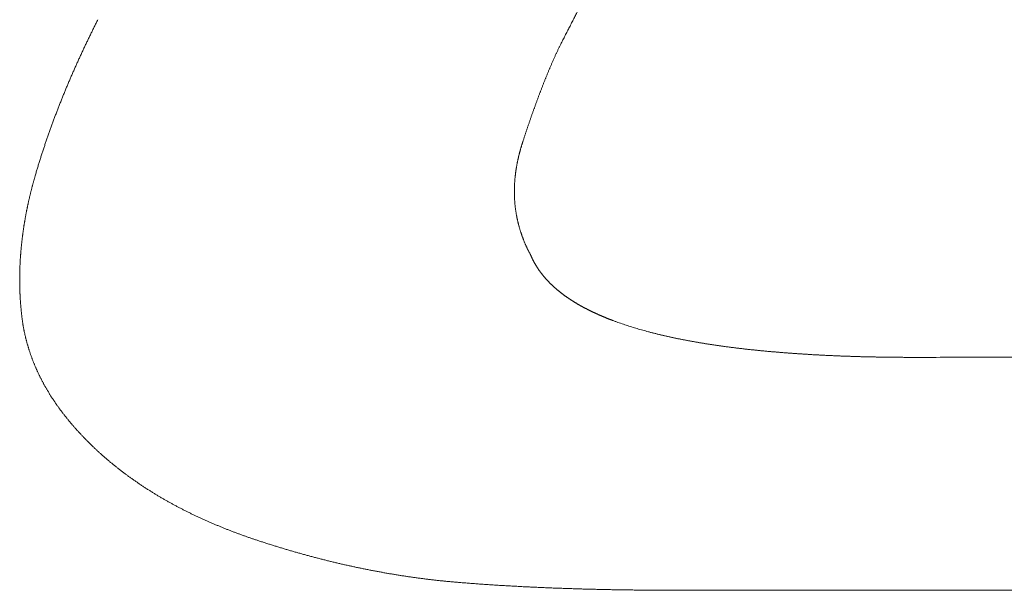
# Model space of a CAD drawing. Header units: millimetres. Extents: x 0 to 594, y 0 to 420.
# Tile 171 of 656: x 223.99 to 226.28, y 49.4 to 50.72. Entities that reach past the tile are written whole.
import ezdxf

# ---------------------------------------------------------------- set-up
doc = ezdxf.new("R2010")
doc.units = ezdxf.units.MM
doc.layers.add('1', color=7, linetype='Continuous', true_color=0xffffff)

msp = doc.modelspace()

# ---------------------------------------------------------------- linework, layer by layer
at = {"layer": '1', "color": 155, "linetype": 'Continuous', "lineweight": 13}
for points, knots in [([(225.3506, 50.8644), (225.3489, 50.8611), (225.3456, 50.8546), (225.3406, 50.8447), (225.3356, 50.8349), (225.3306, 50.8251), (225.3256, 50.8152), (225.3205, 50.8054), (225.3155, 50.7956), (225.3105, 50.7857), (225.3055, 50.7758), (225.3005, 50.766), (225.2955, 50.7561), (225.2905, 50.7462), (225.2855, 50.7363), (225.2804, 50.7264), (225.2754, 50.7165), (225.2703, 50.7067), (225.2653, 50.6968), (225.2602, 50.6869), (225.2551, 50.677), (225.2517, 50.6703), (225.25, 50.667)], [0, 0, 0, 0, 0.05, 0.1, 0.15, 0.2, 0.250001, 0.300001, 0.350001, 0.400001, 0.450002, 0.500002, 0.550002, 0.600002, 0.650002, 0.700002, 0.750001, 0.800001, 0.850001, 0.9, 0.95, 1, 1, 1, 1]), ([(224.0265, 50.361), (224.027, 50.3625), (224.0278, 50.3655), (224.0291, 50.3699), (224.0305, 50.3743), (224.0318, 50.3787), (224.0331, 50.3831), (224.0345, 50.3875), (224.0358, 50.3919), (224.0372, 50.3963), (224.0386, 50.4007), (224.04, 50.4051), (224.0414, 50.4095), (224.0428, 50.4139), (224.0442, 50.4183), (224.0457, 50.4227), (224.0471, 50.427), (224.0486, 50.4314), (224.05, 50.4358), (224.0515, 50.4401), (224.053, 50.4445), (224.0545, 50.4489), (224.056, 50.4532), (224.0575, 50.4576), (224.0591, 50.4619), (224.0606, 50.4662), (224.0622, 50.4706), (224.0637, 50.4749), (224.0653, 50.4792), (224.0669, 50.4836), (224.0685, 50.4879), (224.0701, 50.4922), (224.0717, 50.4965), (224.0733, 50.5008), (224.075, 50.5052), (224.0766, 50.5095), (224.0783, 50.5138), (224.0799, 50.5181), (224.0816, 50.5223), (224.0833, 50.5266), (224.085, 50.5309), (224.0867, 50.5352), (224.0884, 50.5395), (224.0901, 50.5438), (224.0918, 50.548), (224.0936, 50.5523), (224.0953, 50.5566), (224.0971, 50.5608), (224.0988, 50.5651), (224.1006, 50.5693), (224.1024, 50.5736), (224.1042, 50.5778), (224.106, 50.582), (224.1078, 50.5863), (224.1096, 50.5905), (224.1115, 50.5947), (224.1133, 50.599), (224.1152, 50.6032), (224.117, 50.6074), (224.1189, 50.6116), (224.1208, 50.6158), (224.1226, 50.62), (224.1245, 50.6242), (224.1264, 50.6284), (224.1283, 50.6326), (224.1303, 50.6368), (224.1322, 50.641), (224.1341, 50.6452), (224.1361, 50.6494), (224.138, 50.6536), (224.14, 50.6577), (224.1419, 50.6619), (224.1439, 50.6661), (224.1459, 50.6702), (224.1479, 50.6744), (224.1499, 50.6785), (224.1519, 50.6827), (224.1539, 50.6868), (224.156, 50.691), (224.158, 50.6951), (224.16, 50.6992), (224.1621, 50.7034), (224.1641, 50.7075), (224.1662, 50.7116), (224.1683, 50.7157), (224.1704, 50.7198), (224.1717, 50.7226), (224.1724, 50.724)], [0, 0, 0, 0, 0.011765, 0.023529, 0.035293, 0.047057, 0.05882, 0.070583, 0.082347, 0.094109, 0.105872, 0.117635, 0.129398, 0.14116, 0.152923, 0.164685, 0.176447, 0.18821, 0.199972, 0.211734, 0.223496, 0.235259, 0.247021, 0.258783, 0.270546, 0.282308, 0.294071, 0.305833, 0.317596, 0.329359, 0.341122, 0.352885, 0.364648, 0.376411, 0.388175, 0.399938, 0.411702, 0.423465, 0.435229, 0.446993, 0.458758, 0.470522, 0.482286, 0.494051, 0.505816, 0.517581, 0.529346, 0.541111, 0.552877, 0.564642, 0.576408, 0.588173, 0.599939, 0.611705, 0.623472, 0.635238, 0.647004, 0.658771, 0.670537, 0.682304, 0.694071, 0.705837, 0.717604, 0.729371, 0.741138, 0.752905, 0.764672, 0.77644, 0.788207, 0.799974, 0.811741, 0.823508, 0.835275, 0.847042, 0.858809, 0.870575, 0.882342, 0.894109, 0.905875, 0.917641, 0.929407, 0.941173, 0.952939, 0.964705, 0.97647, 0.988235, 1, 1, 1, 1]), ([(225.25, 50.667), (225.2495, 50.6661), (225.2486, 50.6641), (225.2471, 50.6612), (225.2457, 50.6583), (225.2443, 50.6553), (225.2429, 50.6524), (225.2415, 50.6494), (225.2401, 50.6465), (225.2388, 50.6435), (225.2374, 50.6406), (225.2361, 50.6376), (225.2347, 50.6346), (225.2334, 50.6317), (225.2321, 50.6287), (225.2308, 50.6257), (225.2294, 50.6227), (225.2282, 50.6198), (225.2269, 50.6168), (225.2256, 50.6138), (225.2243, 50.6108), (225.2231, 50.6078), (225.2218, 50.6048), (225.2206, 50.6018), (225.2193, 50.5988), (225.2181, 50.5958), (225.2169, 50.5928), (225.2156, 50.5898), (225.2144, 50.5868), (225.2132, 50.5838), (225.212, 50.5807), (225.2108, 50.5777), (225.2096, 50.5747), (225.2084, 50.5717), (225.2073, 50.5687), (225.2061, 50.5656), (225.2049, 50.5626), (225.2038, 50.5596), (225.2026, 50.5565), (225.2015, 50.5535), (225.2003, 50.5505), (225.1992, 50.5474), (225.198, 50.5444), (225.1969, 50.5413), (225.1958, 50.5383), (225.1946, 50.5353), (225.1935, 50.5322), (225.1924, 50.5292), (225.1913, 50.5261), (225.1902, 50.5231), (225.1891, 50.52), (225.188, 50.517), (225.1869, 50.5139), (225.1858, 50.5108), (225.1847, 50.5078), (225.1836, 50.5047), (225.1825, 50.5017), (225.1815, 50.4986), (225.1804, 50.4955), (225.1793, 50.4925), (225.1783, 50.4894), (225.1772, 50.4863), (225.1761, 50.4833), (225.1751, 50.4802), (225.174, 50.4771), (225.173, 50.474), (225.1719, 50.471), (225.1709, 50.4679), (225.1699, 50.4648), (225.1688, 50.4617), (225.1678, 50.4586), (225.1668, 50.4555), (225.1657, 50.4525), (225.1647, 50.4494), (225.1637, 50.4463), (225.1627, 50.4432), (225.162, 50.4411), (225.1617, 50.4401)], [0, 0, 0, 0, 0.013333, 0.026666, 0.039999, 0.053331, 0.066662, 0.079993, 0.093325, 0.106656, 0.119987, 0.133318, 0.146649, 0.15998, 0.173312, 0.186643, 0.199975, 0.213307, 0.226639, 0.239972, 0.253305, 0.266638, 0.279972, 0.293306, 0.30664, 0.319974, 0.333309, 0.346644, 0.359979, 0.373315, 0.386651, 0.399986, 0.413322, 0.426658, 0.439995, 0.453331, 0.466667, 0.480003, 0.493338, 0.506674, 0.520009, 0.533344, 0.546679, 0.560014, 0.573348, 0.586683, 0.600017, 0.613351, 0.626685, 0.640018, 0.653352, 0.666685, 0.680019, 0.693352, 0.706685, 0.720018, 0.733351, 0.746684, 0.760017, 0.77335, 0.786683, 0.800015, 0.813348, 0.82668, 0.840013, 0.853345, 0.866678, 0.88001, 0.893343, 0.906675, 0.920007, 0.933339, 0.946672, 0.960004, 0.973336, 0.986668, 1, 1, 1, 1]), ([(225.1617, 50.4401), (225.1615, 50.4394), (225.161, 50.4379), (225.1603, 50.4358), (225.1596, 50.4336), (225.1589, 50.4314), (225.1583, 50.4292), (225.1576, 50.427), (225.157, 50.4248), (225.1564, 50.4226), (225.1558, 50.4204), (225.1552, 50.4182), (225.1546, 50.416), (225.154, 50.4138), (225.1534, 50.4116), (225.1529, 50.4094), (225.1523, 50.4072), (225.1518, 50.405), (225.1513, 50.4028), (225.1508, 50.4006), (225.1503, 50.3984), (225.1498, 50.3961), (225.1494, 50.3939), (225.1489, 50.3917), (225.1485, 50.3895), (225.1481, 50.3872), (225.1477, 50.385), (225.1473, 50.3828), (225.1469, 50.3805), (225.1465, 50.3783), (225.1461, 50.376), (225.1458, 50.3738), (225.1455, 50.3716), (225.1452, 50.3693), (225.1449, 50.3671), (225.1446, 50.3648), (225.1443, 50.3626), (225.144, 50.3603), (225.1438, 50.3581), (225.1436, 50.3558), (225.1434, 50.3536), (225.1432, 50.3513), (225.143, 50.3491), (225.1428, 50.3468), (225.1427, 50.3446), (225.1425, 50.3423), (225.1424, 50.34), (225.1423, 50.3378), (225.1422, 50.3355), (225.1421, 50.3333), (225.1421, 50.331), (225.142, 50.3288), (225.142, 50.3265), (225.142, 50.3242), (225.142, 50.322), (225.142, 50.3197), (225.1421, 50.3174), (225.1421, 50.3152), (225.1422, 50.3129), (225.1423, 50.3107), (225.1424, 50.3084), (225.1425, 50.3061), (225.1427, 50.3039), (225.1428, 50.3016), (225.143, 50.2993), (225.1432, 50.2971), (225.1434, 50.2948), (225.1436, 50.2926), (225.1439, 50.2903), (225.1441, 50.2881), (225.1444, 50.2858), (225.1447, 50.2835), (225.145, 50.2813), (225.1453, 50.279), (225.1457, 50.2768), (225.146, 50.2745), (225.1464, 50.2723), (225.1468, 50.27), (225.1472, 50.2678), (225.1476, 50.2655), (225.1481, 50.2633), (225.1486, 50.2611), (225.149, 50.2588), (225.1495, 50.2566), (225.1501, 50.2544), (225.1506, 50.2521), (225.1511, 50.2499), (225.1517, 50.2477), (225.1523, 50.2455), (225.1529, 50.2432), (225.1535, 50.241), (225.1541, 50.2388), (225.1548, 50.2366), (225.1555, 50.2344), (225.1561, 50.2322), (225.1569, 50.23), (225.1576, 50.2278), (225.1583, 50.2256), (225.1591, 50.2234), (225.1598, 50.2212), (225.1606, 50.2191), (225.1614, 50.2169), (225.1622, 50.2147), (225.1631, 50.2126), (225.1639, 50.2104), (225.1648, 50.2082), (225.1657, 50.2061), (225.1666, 50.2039), (225.1675, 50.2018), (225.1685, 50.1997), (225.1694, 50.1975), (225.1704, 50.1954), (225.1714, 50.1933), (225.1724, 50.1912), (225.1734, 50.1891), (225.1745, 50.187), (225.1755, 50.1849), (225.1766, 50.1828), (225.1777, 50.1807), (225.1788, 50.1786), (225.1796, 50.1772), (225.1799, 50.1765)], [0, 0, 0, 0, 0.008408, 0.016818, 0.025229, 0.03364, 0.042053, 0.050466, 0.05888, 0.067295, 0.07571, 0.084126, 0.092541, 0.100957, 0.109373, 0.117789, 0.126205, 0.134621, 0.143036, 0.151451, 0.159865, 0.16828, 0.176693, 0.185106, 0.193518, 0.20193, 0.210341, 0.218751, 0.22716, 0.235568, 0.243976, 0.252382, 0.260788, 0.269192, 0.277596, 0.285999, 0.294401, 0.302802, 0.311202, 0.319601, 0.327999, 0.336397, 0.344794, 0.353189, 0.361585, 0.369979, 0.378373, 0.386766, 0.395159, 0.403552, 0.411944, 0.420335, 0.428727, 0.437119, 0.44551, 0.453902, 0.462294, 0.470687, 0.47908, 0.487473, 0.495868, 0.504263, 0.512659, 0.521056, 0.529454, 0.537853, 0.546253, 0.554653, 0.563054, 0.571456, 0.579858, 0.588261, 0.596664, 0.605068, 0.613472, 0.621877, 0.630282, 0.638687, 0.647093, 0.655498, 0.663904, 0.67231, 0.680716, 0.689122, 0.697528, 0.705934, 0.71434, 0.722746, 0.731152, 0.739558, 0.747963, 0.756369, 0.764774, 0.773179, 0.781583, 0.789988, 0.798392, 0.806796, 0.815199, 0.823602, 0.832005, 0.840408, 0.84881, 0.857212, 0.865613, 0.874014, 0.882415, 0.890816, 0.899216, 0.907616, 0.916015, 0.924414, 0.932814, 0.941212, 0.949611, 0.958009, 0.966408, 0.974806, 0.983204, 0.991602, 1, 1, 1, 1]), ([(223.9963, 50.0268), (223.9962, 50.0277), (223.9959, 50.0296), (223.9956, 50.0325), (223.9952, 50.0353), (223.9949, 50.0381), (223.9946, 50.041), (223.9943, 50.0438), (223.994, 50.0467), (223.9937, 50.0495), (223.9935, 50.0524), (223.9932, 50.0552), (223.993, 50.058), (223.9927, 50.0609), (223.9925, 50.0637), (223.9923, 50.0666), (223.9921, 50.0694), (223.9919, 50.0723), (223.9917, 50.0751), (223.9916, 50.078), (223.9914, 50.0808), (223.9913, 50.0836), (223.9911, 50.0865), (223.991, 50.0893), (223.9909, 50.0922), (223.9908, 50.095), (223.9907, 50.0979), (223.9906, 50.1007), (223.9906, 50.1035), (223.9905, 50.1064), (223.9905, 50.1092), (223.9904, 50.1121), (223.9904, 50.1149), (223.9904, 50.1178), (223.9904, 50.1206), (223.9904, 50.1234), (223.9904, 50.1263), (223.9905, 50.1291), (223.9905, 50.132), (223.9906, 50.1348), (223.9906, 50.1376), (223.9907, 50.1405), (223.9908, 50.1433), (223.9909, 50.1461), (223.991, 50.149), (223.9911, 50.1518), (223.9912, 50.1547), (223.9914, 50.1575), (223.9915, 50.1603), (223.9917, 50.1631), (223.9918, 50.166), (223.992, 50.1688), (223.9922, 50.1716), (223.9924, 50.1745), (223.9926, 50.1773), (223.9928, 50.1801), (223.993, 50.183), (223.9933, 50.1858), (223.9935, 50.1886), (223.9938, 50.1914), (223.994, 50.1943), (223.9943, 50.1971), (223.9946, 50.1999), (223.9949, 50.2027), (223.9952, 50.2055), (223.9955, 50.2084), (223.9958, 50.2112), (223.9962, 50.214), (223.9965, 50.2168), (223.9969, 50.2196), (223.9972, 50.2224), (223.9976, 50.2252), (223.998, 50.228), (223.9984, 50.2309), (223.9988, 50.2337), (223.9992, 50.2365), (223.9996, 50.2393), (224, 50.2421), (224.0004, 50.2449), (224.0009, 50.2477), (224.0013, 50.2505), (224.0018, 50.2533), (224.0023, 50.2561), (224.0028, 50.2589), (224.0032, 50.2617), (224.0037, 50.2645), (224.0043, 50.2672), (224.0048, 50.27), (224.0053, 50.2728), (224.0058, 50.2756), (224.0064, 50.2784), (224.0069, 50.2812), (224.0075, 50.2839), (224.0081, 50.2867), (224.0086, 50.2895), (224.0092, 50.2923), (224.0098, 50.2951), (224.0104, 50.2978), (224.011, 50.3006), (224.0116, 50.3034), (224.0123, 50.3061), (224.0129, 50.3089), (224.0136, 50.3117), (224.0142, 50.3144), (224.0149, 50.3172), (224.0155, 50.3199), (224.0162, 50.3227), (224.0169, 50.3254), (224.0176, 50.3282), (224.0183, 50.3309), (224.019, 50.3337), (224.0197, 50.3364), (224.0205, 50.3392), (224.0212, 50.3419), (224.0219, 50.3447), (224.0227, 50.3474), (224.0234, 50.3501), (224.0242, 50.3529), (224.025, 50.3556), (224.0258, 50.3583), (224.0263, 50.3601), (224.0265, 50.361)], [0, 0, 0, 0, 0.008403, 0.016805, 0.025207, 0.033607, 0.042007, 0.050406, 0.058804, 0.067202, 0.075599, 0.083996, 0.092392, 0.100787, 0.109183, 0.117577, 0.125972, 0.134366, 0.14276, 0.151154, 0.159547, 0.16794, 0.176334, 0.184727, 0.19312, 0.201512, 0.209905, 0.218298, 0.226691, 0.235084, 0.243477, 0.251871, 0.260264, 0.268657, 0.277051, 0.285445, 0.293839, 0.302233, 0.310628, 0.319023, 0.327418, 0.335814, 0.344209, 0.352606, 0.361002, 0.369399, 0.377796, 0.386194, 0.394592, 0.40299, 0.411389, 0.419788, 0.428188, 0.436588, 0.444988, 0.453389, 0.461791, 0.470192, 0.478595, 0.486997, 0.495401, 0.503804, 0.512208, 0.520613, 0.529018, 0.537423, 0.545829, 0.554235, 0.562642, 0.571049, 0.579456, 0.587864, 0.596272, 0.604681, 0.61309, 0.6215, 0.629909, 0.638319, 0.64673, 0.655141, 0.663552, 0.671963, 0.680374, 0.688786, 0.697198, 0.705611, 0.714023, 0.722436, 0.730849, 0.739262, 0.747675, 0.756088, 0.764501, 0.772915, 0.781328, 0.789741, 0.798155, 0.806568, 0.814981, 0.823395, 0.831808, 0.840221, 0.848633, 0.857046, 0.865458, 0.873871, 0.882282, 0.890694, 0.899105, 0.907516, 0.915926, 0.924336, 0.932746, 0.941155, 0.949563, 0.957971, 0.966378, 0.974785, 0.98319, 0.991596, 1, 1, 1, 1]), ([(225.1799, 50.1765), (225.1801, 50.1761), (225.1805, 50.1752), (225.1811, 50.1739), (225.1817, 50.1726), (225.1823, 50.1712), (225.1829, 50.1699), (225.1835, 50.1686), (225.1841, 50.1673), (225.1848, 50.166), (225.1854, 50.1647), (225.1861, 50.1634), (225.1867, 50.1621), (225.1874, 50.1608), (225.1881, 50.1595), (225.1888, 50.1583), (225.1895, 50.157), (225.1903, 50.1557), (225.191, 50.1544), (225.1918, 50.1532), (225.1925, 50.1519), (225.1933, 50.1507), (225.1941, 50.1494), (225.1948, 50.1482), (225.1956, 50.1469), (225.1965, 50.1457), (225.1973, 50.1445), (225.1981, 50.1433), (225.1989, 50.142), (225.1998, 50.1408), (225.2006, 50.1396), (225.2015, 50.1384), (225.2024, 50.1372), (225.2033, 50.136), (225.2041, 50.1348), (225.2051, 50.1337), (225.206, 50.1325), (225.2069, 50.1313), (225.2078, 50.1301), (225.2088, 50.129), (225.2097, 50.1278), (225.2107, 50.1267), (225.2116, 50.1255), (225.2126, 50.1244), (225.2136, 50.1232), (225.2146, 50.1221), (225.2156, 50.121), (225.2166, 50.1198), (225.2176, 50.1187), (225.2186, 50.1176), (225.2197, 50.1165), (225.2207, 50.1154), (225.2217, 50.1143), (225.2228, 50.1132), (225.2239, 50.1121), (225.2249, 50.111), (225.226, 50.11), (225.2271, 50.1089), (225.2282, 50.1078), (225.2293, 50.1068), (225.2304, 50.1057), (225.2316, 50.1047), (225.2327, 50.1036), (225.2338, 50.1026), (225.235, 50.1015), (225.2361, 50.1005), (225.2373, 50.0995), (225.2384, 50.0985), (225.2396, 50.0975), (225.2408, 50.0965), (225.242, 50.0955), (225.2432, 50.0945), (225.2444, 50.0935), (225.2456, 50.0925), (225.2468, 50.0915), (225.248, 50.0905), (225.2492, 50.0896), (225.2504, 50.0886), (225.2517, 50.0877), (225.2529, 50.0867), (225.2542, 50.0858), (225.2554, 50.0848), (225.2567, 50.0839), (225.258, 50.0829), (225.2592, 50.082), (225.2605, 50.0811), (225.2618, 50.0802), (225.2631, 50.0793), (225.2644, 50.0784), (225.2657, 50.0775), (225.267, 50.0766), (225.2683, 50.0757), (225.2696, 50.0748), (225.2709, 50.0739), (225.2723, 50.073), (225.2736, 50.0722), (225.2749, 50.0713), (225.2763, 50.0704), (225.2776, 50.0696), (225.279, 50.0687), (225.2803, 50.0679), (225.2817, 50.067), (225.283, 50.0662), (225.2844, 50.0654), (225.2858, 50.0645), (225.2871, 50.0637), (225.2885, 50.0629), (225.2899, 50.0621), (225.2913, 50.0613), (225.2927, 50.0605), (225.2941, 50.0597), (225.2955, 50.0589), (225.2969, 50.0581), (225.2983, 50.0573), (225.2997, 50.0566), (225.3011, 50.0558), (225.3025, 50.055), (225.304, 50.0543), (225.3054, 50.0535), (225.3068, 50.0527), (225.3082, 50.052), (225.3097, 50.0513), (225.3111, 50.0505), (225.3125, 50.0498), (225.314, 50.049), (225.3154, 50.0483), (225.3169, 50.0476), (225.3183, 50.0469), (225.3198, 50.0462), (225.3212, 50.0455), (225.3227, 50.0448), (225.3242, 50.0441), (225.3256, 50.0434), (225.3271, 50.0427), (225.3286, 50.042), (225.33, 50.0413), (225.3315, 50.0406), (225.333, 50.04), (225.3345, 50.0393), (225.336, 50.0386), (225.3374, 50.038), (225.3389, 50.0373), (225.3404, 50.0367), (225.3419, 50.036), (225.3434, 50.0354), (225.3449, 50.0347), (225.3464, 50.0341), (225.3479, 50.0335), (225.3494, 50.0328), (225.3509, 50.0322), (225.3524, 50.0316), (225.3539, 50.031), (225.3554, 50.0304), (225.3569, 50.0297), (225.3584, 50.0291), (225.3599, 50.0285), (225.3615, 50.0279), (225.363, 50.0273), (225.3645, 50.0268), (225.366, 50.0262), (225.3675, 50.0256), (225.369, 50.025), (225.3721, 50.0238), (225.3768, 50.0221), (225.3832, 50.0198), (225.3895, 50.0176), (225.3958, 50.0154), (225.4022, 50.0133), (225.4086, 50.0112), (225.415, 50.0092), (225.4215, 50.0072), (225.4279, 50.0052), (225.4344, 50.0033), (225.441, 50.0015), (225.4475, 49.9997), (225.4519, 49.9985), (225.4541, 49.9979)], [0, 0, 0, 0, 0.004667, 0.009331, 0.013994, 0.018654, 0.023312, 0.027968, 0.032622, 0.037275, 0.041926, 0.046576, 0.051224, 0.055871, 0.060517, 0.065161, 0.069805, 0.074448, 0.079089, 0.08373, 0.088371, 0.09301, 0.097649, 0.102288, 0.106926, 0.111564, 0.116201, 0.120839, 0.125476, 0.130113, 0.13475, 0.139386, 0.144023, 0.14866, 0.153297, 0.157935, 0.162572, 0.16721, 0.171848, 0.176486, 0.181125, 0.185764, 0.190403, 0.195043, 0.199684, 0.204324, 0.208966, 0.213608, 0.21825, 0.222893, 0.227537, 0.232181, 0.236825, 0.241471, 0.246117, 0.250763, 0.25541, 0.260058, 0.264707, 0.269356, 0.274006, 0.278658, 0.28331, 0.287963, 0.292617, 0.297272, 0.301928, 0.306586, 0.311244, 0.315904, 0.320564, 0.325226, 0.329889, 0.334553, 0.339219, 0.343885, 0.348553, 0.353222, 0.357892, 0.362564, 0.367236, 0.37191, 0.376584, 0.38126, 0.385937, 0.390615, 0.395294, 0.399974, 0.404654, 0.409336, 0.414019, 0.418702, 0.423386, 0.428071, 0.432757, 0.437443, 0.44213, 0.446818, 0.451506, 0.456194, 0.460883, 0.465572, 0.470261, 0.474951, 0.47964, 0.48433, 0.489019, 0.493709, 0.498398, 0.503087, 0.507775, 0.512464, 0.517152, 0.521839, 0.526527, 0.531214, 0.535901, 0.540588, 0.545274, 0.54996, 0.554646, 0.559332, 0.564017, 0.568702, 0.573387, 0.578071, 0.582755, 0.587438, 0.592121, 0.596804, 0.601486, 0.606168, 0.610849, 0.61553, 0.62021, 0.62489, 0.629569, 0.634248, 0.638925, 0.643602, 0.648278, 0.652954, 0.657629, 0.662302, 0.666975, 0.671647, 0.676318, 0.680988, 0.685656, 0.690324, 0.69499, 0.699655, 0.704319, 0.708981, 0.713642, 0.718302, 0.72296, 0.727616, 0.732271, 0.736924, 0.741575, 0.746225, 0.750872, 0.770039, 0.789179, 0.808301, 0.827411, 0.846516, 0.865624, 0.884741, 0.903874, 0.92303, 0.942214, 0.961433, 0.980693, 1, 1, 1, 1]), ([(224.1614, 49.7304), (224.1606, 49.7311), (224.1592, 49.7325), (224.157, 49.7346), (224.1549, 49.7367), (224.1527, 49.7388), (224.1505, 49.741), (224.1484, 49.7431), (224.1463, 49.7453), (224.1442, 49.7474), (224.1421, 49.7496), (224.14, 49.7517), (224.1379, 49.7539), (224.1358, 49.7561), (224.1337, 49.7583), (224.1317, 49.7605), (224.1296, 49.7627), (224.1276, 49.7649), (224.1256, 49.7671), (224.1236, 49.7693), (224.1215, 49.7716), (224.1196, 49.7738), (224.1176, 49.7761), (224.1156, 49.7783), (224.1137, 49.7806), (224.1117, 49.7828), (224.1098, 49.7851), (224.1079, 49.7874), (224.1059, 49.7897), (224.104, 49.792), (224.1022, 49.7943), (224.1003, 49.7966), (224.0984, 49.7989), (224.0966, 49.8012), (224.0947, 49.8036), (224.0929, 49.8059), (224.0911, 49.8083), (224.0893, 49.8106), (224.0875, 49.813), (224.0858, 49.8153), (224.084, 49.8177), (224.0823, 49.8201), (224.0805, 49.8225), (224.0788, 49.8249), (224.0771, 49.8273), (224.0754, 49.8297), (224.0738, 49.8321), (224.0721, 49.8345), (224.0705, 49.8369), (224.0688, 49.8394), (224.0672, 49.8418), (224.0656, 49.8443), (224.064, 49.8467), (224.0625, 49.8492), (224.0609, 49.8517), (224.0594, 49.8541), (224.0579, 49.8566), (224.0563, 49.8591), (224.0549, 49.8616), (224.0534, 49.8641), (224.0519, 49.8666), (224.0505, 49.8691), (224.049, 49.8717), (224.0476, 49.8742), (224.0462, 49.8767), (224.0449, 49.8793), (224.0435, 49.8818), (224.0421, 49.8844), (224.0408, 49.887), (224.0395, 49.8895), (224.0382, 49.8921), (224.0369, 49.8947), (224.0357, 49.8973), (224.0344, 49.8999), (224.0332, 49.9025), (224.032, 49.9051), (224.0308, 49.9077), (224.0296, 49.9103), (224.0284, 49.9129), (224.0273, 49.9156), (224.0262, 49.9182), (224.0251, 49.9208), (224.024, 49.9235), (224.0229, 49.9261), (224.0219, 49.9288), (224.0208, 49.9314), (224.0198, 49.9341), (224.0188, 49.9368), (224.0178, 49.9394), (224.0168, 49.9421), (224.0159, 49.9448), (224.015, 49.9475), (224.0141, 49.9502), (224.0132, 49.9529), (224.0123, 49.9556), (224.0114, 49.9583), (224.0106, 49.961), (224.0098, 49.9637), (224.009, 49.9664), (224.0082, 49.9691), (224.0074, 49.9718), (224.0067, 49.9745), (224.006, 49.9773), (224.0053, 49.98), (224.0046, 49.9827), (224.0039, 49.9855), (224.0033, 49.9882), (224.0027, 49.9909), (224.002, 49.9937), (224.0015, 49.9964), (224.0009, 49.9992), (224.0003, 50.0019), (223.9998, 50.0047), (223.9993, 50.0074), (223.9988, 50.0102), (223.9983, 50.0129), (223.9979, 50.0157), (223.9975, 50.0185), (223.9971, 50.0212), (223.9967, 50.024), (223.9964, 50.0259), (223.9963, 50.0268)], [0, 0, 0, 0, 0.008407, 0.016815, 0.025224, 0.033633, 0.042043, 0.050454, 0.058865, 0.067276, 0.075688, 0.0841, 0.092512, 0.100924, 0.109336, 0.117748, 0.12616, 0.134572, 0.142984, 0.151395, 0.159806, 0.168217, 0.176627, 0.185037, 0.193446, 0.201855, 0.210263, 0.218671, 0.227078, 0.235484, 0.24389, 0.252295, 0.2607, 0.269104, 0.277507, 0.28591, 0.294311, 0.302713, 0.311113, 0.319513, 0.327913, 0.336312, 0.34471, 0.353108, 0.361505, 0.369902, 0.378299, 0.386695, 0.395091, 0.403486, 0.411882, 0.420277, 0.428672, 0.437068, 0.445463, 0.453859, 0.462254, 0.470651, 0.479047, 0.487445, 0.495843, 0.504241, 0.512641, 0.521041, 0.529442, 0.537843, 0.546245, 0.554648, 0.563051, 0.571455, 0.579859, 0.588263, 0.596668, 0.605073, 0.613478, 0.621884, 0.630289, 0.638695, 0.647101, 0.655507, 0.663912, 0.672318, 0.680724, 0.68913, 0.697536, 0.705941, 0.714347, 0.722752, 0.731157, 0.739562, 0.747966, 0.756371, 0.764775, 0.773179, 0.781582, 0.789986, 0.798389, 0.806791, 0.815194, 0.823596, 0.831998, 0.8404, 0.848801, 0.857202, 0.865603, 0.874003, 0.882404, 0.890804, 0.899204, 0.907604, 0.916003, 0.924403, 0.932802, 0.941202, 0.949601, 0.958001, 0.9664, 0.9748, 0.9832, 0.9916, 1, 1, 1, 1]), ([(225.4541, 49.9979), (225.4553, 49.9976), (225.4575, 49.997), (225.4609, 49.9961), (225.4643, 49.9952), (225.4678, 49.9944), (225.4712, 49.9935), (225.4746, 49.9927), (225.478, 49.9918), (225.4815, 49.991), (225.4849, 49.9902), (225.4883, 49.9894), (225.4918, 49.9886), (225.4952, 49.9878), (225.4987, 49.987), (225.5021, 49.9863), (225.5056, 49.9855), (225.509, 49.9847), (225.5125, 49.984), (225.5159, 49.9833), (225.5194, 49.9826), (225.5229, 49.9818), (225.5263, 49.9811), (225.5298, 49.9804), (225.5333, 49.9798), (225.5368, 49.9791), (225.5402, 49.9784), (225.5437, 49.9777), (225.5472, 49.9771), (225.5507, 49.9765), (225.5542, 49.9758), (225.5577, 49.9752), (225.5612, 49.9746), (225.5647, 49.974), (225.5681, 49.9734), (225.5716, 49.9728), (225.5751, 49.9722), (225.5786, 49.9716), (225.5821, 49.971), (225.5856, 49.9704), (225.5892, 49.9699), (225.5927, 49.9693), (225.5962, 49.9688), (225.5997, 49.9683), (225.6032, 49.9677), (225.6067, 49.9672), (225.6102, 49.9667), (225.6137, 49.9662), (225.6172, 49.9657), (225.6208, 49.9652), (225.6243, 49.9647), (225.6278, 49.9642), (225.6313, 49.9637), (225.6348, 49.9632), (225.6383, 49.9628), (225.6419, 49.9623), (225.6454, 49.9618), (225.6489, 49.9614), (225.6524, 49.9609), (225.656, 49.9605), (225.6595, 49.9601), (225.663, 49.9596), (225.6665, 49.9592), (225.6701, 49.9588), (225.6736, 49.9584), (225.6771, 49.958), (225.6807, 49.9576), (225.6842, 49.9572), (225.6877, 49.9568), (225.6913, 49.9564), (225.6948, 49.956), (225.6983, 49.9557), (225.7019, 49.9553), (225.7054, 49.9549), (225.7089, 49.9546), (225.7125, 49.9542), (225.716, 49.9539), (225.7195, 49.9535), (225.7231, 49.9532), (225.7266, 49.9529), (225.7302, 49.9525), (225.7337, 49.9522), (225.7373, 49.9519), (225.7408, 49.9516), (225.7443, 49.9513), (225.7479, 49.951), (225.7514, 49.9507), (225.755, 49.9504), (225.7585, 49.9501), (225.7621, 49.9498), (225.7656, 49.9495), (225.7692, 49.9492), (225.7727, 49.9489), (225.7763, 49.9487), (225.7798, 49.9484), (225.7834, 49.9481), (225.7869, 49.9479), (225.7905, 49.9476), (225.794, 49.9474), (225.7976, 49.9471), (225.8011, 49.9469), (225.8047, 49.9466), (225.8082, 49.9464), (225.8118, 49.9462), (225.8153, 49.9459), (225.8189, 49.9457), (225.8224, 49.9455), (225.826, 49.9453), (225.8295, 49.9451), (225.8331, 49.9449), (225.8366, 49.9446), (225.8402, 49.9444), (225.8438, 49.9443), (225.8473, 49.9441), (225.8509, 49.9439), (225.8544, 49.9437), (225.858, 49.9435), (225.8615, 49.9433), (225.8651, 49.9431), (225.8687, 49.943), (225.8722, 49.9428), (225.8758, 49.9426), (225.8793, 49.9425), (225.8829, 49.9423), (225.8864, 49.9422), (225.89, 49.942), (225.8936, 49.9419), (225.8971, 49.9417), (225.9007, 49.9416), (225.9042, 49.9414), (225.9078, 49.9413), (225.9114, 49.9412), (225.9149, 49.941), (225.9185, 49.9409), (225.9221, 49.9408), (225.9256, 49.9407), (225.9292, 49.9406), (225.9327, 49.9405), (225.9363, 49.9403), (225.9399, 49.9402), (225.9434, 49.9401), (225.947, 49.94), (225.9506, 49.9399), (225.9541, 49.9398), (225.9577, 49.9398), (225.9612, 49.9397), (225.9648, 49.9396), (225.9684, 49.9395), (225.9719, 49.9394), (225.9755, 49.9394), (225.9791, 49.9393), (225.9826, 49.9392), (225.9862, 49.9391), (225.9897, 49.9391), (225.9933, 49.939), (225.9969, 49.939), (226.0004, 49.9389), (226.004, 49.9389), (226.0076, 49.9388), (226.0111, 49.9388), (226.0147, 49.9387), (226.0183, 49.9387), (226.0218, 49.9386), (226.0254, 49.9386), (226.0289, 49.9386), (226.0325, 49.9385), (226.0361, 49.9385), (226.0396, 49.9385), (226.0432, 49.9385), (226.0468, 49.9384), (226.0503, 49.9384), (226.0539, 49.9384), (226.0574, 49.9384), (226.061, 49.9384), (226.0646, 49.9384), (226.0681, 49.9384), (226.0717, 49.9384), (226.0753, 49.9384), (226.0776, 49.9384), (226.0788, 49.9384)], [0, 0, 0, 0, 0.005652, 0.011303, 0.016954, 0.022605, 0.028256, 0.033907, 0.039558, 0.045208, 0.050859, 0.05651, 0.062161, 0.067812, 0.073463, 0.079114, 0.084765, 0.090417, 0.096068, 0.10172, 0.107372, 0.113023, 0.118676, 0.124328, 0.12998, 0.135632, 0.141285, 0.146938, 0.15259, 0.158243, 0.163896, 0.169549, 0.175202, 0.180855, 0.186508, 0.192161, 0.197814, 0.203467, 0.20912, 0.214773, 0.220425, 0.226077, 0.231729, 0.237381, 0.243033, 0.248684, 0.254335, 0.259985, 0.265635, 0.271285, 0.276934, 0.282584, 0.288233, 0.293881, 0.29953, 0.305178, 0.310826, 0.316474, 0.322122, 0.32777, 0.333417, 0.339064, 0.344712, 0.350359, 0.356006, 0.361653, 0.3673, 0.372947, 0.378594, 0.384241, 0.389888, 0.395535, 0.401182, 0.406829, 0.412476, 0.418123, 0.42377, 0.429417, 0.435064, 0.440711, 0.446358, 0.452005, 0.457653, 0.4633, 0.468947, 0.474595, 0.480242, 0.48589, 0.491538, 0.497185, 0.502833, 0.508481, 0.514129, 0.519777, 0.525425, 0.531073, 0.536721, 0.54237, 0.548018, 0.553667, 0.559315, 0.564964, 0.570613, 0.576261, 0.58191, 0.587559, 0.593208, 0.598858, 0.604507, 0.610156, 0.615805, 0.621455, 0.627105, 0.632754, 0.638404, 0.644054, 0.649704, 0.655354, 0.661004, 0.666654, 0.672304, 0.677954, 0.683604, 0.689255, 0.694905, 0.700556, 0.706206, 0.711857, 0.717507, 0.723158, 0.728809, 0.73446, 0.74011, 0.745761, 0.751412, 0.757063, 0.762714, 0.768365, 0.774016, 0.779667, 0.785318, 0.790969, 0.79662, 0.802271, 0.807922, 0.813572, 0.819223, 0.824874, 0.830525, 0.836176, 0.841826, 0.847477, 0.853128, 0.858778, 0.864429, 0.870079, 0.875729, 0.881379, 0.88703, 0.89268, 0.898329, 0.903979, 0.909629, 0.915278, 0.920928, 0.926577, 0.932226, 0.937875, 0.943524, 0.949172, 0.954821, 0.960469, 0.966117, 0.971765, 0.977412, 0.983059, 0.988707, 0.994353, 1, 1, 1, 1]), ([(226.0788, 49.9384), (226.1272, 49.9384), (226.224, 49.9385), (226.3692, 49.9386), (226.5143, 49.9386), (226.6595, 49.9387), (226.8047, 49.9388), (226.9499, 49.9388), (227.0951, 49.9389), (227.2402, 49.9389), (227.337, 49.939), (227.3854, 49.939)], [0, 0, 0, 0, 0.111111, 0.222222, 0.333333, 0.444444, 0.555556, 0.666667, 0.777778, 0.888889, 1, 1, 1, 1]), ([(224.5448, 49.5123), (224.5436, 49.5127), (224.5412, 49.5135), (224.5376, 49.5147), (224.534, 49.5159), (224.5303, 49.5171), (224.5267, 49.5184), (224.5231, 49.5196), (224.5195, 49.5209), (224.5159, 49.5222), (224.5123, 49.5234), (224.5087, 49.5247), (224.5051, 49.526), (224.5015, 49.5274), (224.498, 49.5287), (224.4944, 49.53), (224.4908, 49.5313), (224.4872, 49.5327), (224.4837, 49.5341), (224.4801, 49.5354), (224.4766, 49.5368), (224.473, 49.5382), (224.4695, 49.5396), (224.466, 49.541), (224.4624, 49.5424), (224.4589, 49.5439), (224.4554, 49.5453), (224.4519, 49.5468), (224.4484, 49.5482), (224.4449, 49.5497), (224.4414, 49.5512), (224.4379, 49.5527), (224.4344, 49.5542), (224.4309, 49.5557), (224.4275, 49.5572), (224.424, 49.5587), (224.4205, 49.5603), (224.4171, 49.5618), (224.4136, 49.5634), (224.4102, 49.565), (224.4068, 49.5666), (224.4033, 49.5682), (224.3999, 49.5698), (224.3965, 49.5714), (224.3931, 49.573), (224.3897, 49.5747), (224.3863, 49.5763), (224.3829, 49.578), (224.3796, 49.5797), (224.3762, 49.5814), (224.3728, 49.5831), (224.3695, 49.5848), (224.3661, 49.5865), (224.3628, 49.5882), (224.3595, 49.59), (224.3562, 49.5917), (224.3528, 49.5935), (224.3495, 49.5953), (224.3462, 49.5971), (224.3429, 49.5989), (224.3397, 49.6007), (224.3364, 49.6025), (224.3331, 49.6043), (224.3299, 49.6062), (224.3266, 49.608), (224.3234, 49.6099), (224.3201, 49.6118), (224.3169, 49.6137), (224.3137, 49.6156), (224.3105, 49.6175), (224.3073, 49.6194), (224.3041, 49.6214), (224.3009, 49.6233), (224.2978, 49.6253), (224.2946, 49.6273), (224.2915, 49.6292), (224.2883, 49.6312), (224.2852, 49.6333), (224.2821, 49.6353), (224.279, 49.6373), (224.2759, 49.6393), (224.2728, 49.6414), (224.2697, 49.6435), (224.2666, 49.6455), (224.2636, 49.6476), (224.2605, 49.6497), (224.2575, 49.6518), (224.2545, 49.654), (224.2515, 49.6561), (224.2485, 49.6583), (224.2455, 49.6604), (224.2425, 49.6626), (224.2395, 49.6648), (224.2366, 49.6669), (224.2336, 49.6692), (224.2307, 49.6714), (224.2278, 49.6736), (224.2248, 49.6758), (224.2219, 49.6781), (224.2191, 49.6803), (224.2162, 49.6826), (224.2133, 49.6849), (224.2105, 49.6872), (224.2076, 49.6895), (224.2048, 49.6918), (224.202, 49.6941), (224.1992, 49.6965), (224.1964, 49.6988), (224.1936, 49.7012), (224.1909, 49.7036), (224.1881, 49.7059), (224.1854, 49.7083), (224.1827, 49.7107), (224.18, 49.7132), (224.1773, 49.7156), (224.1746, 49.718), (224.1719, 49.7205), (224.1693, 49.7229), (224.1666, 49.7254), (224.164, 49.7279), (224.1622, 49.7296), (224.1614, 49.7304)], [0, 0, 0, 0, 0.008405, 0.01681, 0.025215, 0.033621, 0.042027, 0.050433, 0.05884, 0.067246, 0.075653, 0.08406, 0.092466, 0.100873, 0.10928, 0.117687, 0.126094, 0.1345, 0.142907, 0.151313, 0.159719, 0.168125, 0.176531, 0.184937, 0.193342, 0.201748, 0.210153, 0.218557, 0.226962, 0.235366, 0.24377, 0.252174, 0.260577, 0.26898, 0.277383, 0.285785, 0.294188, 0.30259, 0.310991, 0.319393, 0.327794, 0.336195, 0.344596, 0.352997, 0.361398, 0.369798, 0.378199, 0.386599, 0.394999, 0.403399, 0.411799, 0.4202, 0.4286, 0.437001, 0.445401, 0.453802, 0.462203, 0.470604, 0.479006, 0.487408, 0.495811, 0.504214, 0.512617, 0.521021, 0.529425, 0.53783, 0.546235, 0.55464, 0.563046, 0.571451, 0.579857, 0.588263, 0.596669, 0.605075, 0.613481, 0.621888, 0.630294, 0.6387, 0.647106, 0.655512, 0.663917, 0.672323, 0.680728, 0.689133, 0.697539, 0.705943, 0.714348, 0.722752, 0.731156, 0.73956, 0.747964, 0.756367, 0.76477, 0.773173, 0.781575, 0.789978, 0.79838, 0.806782, 0.815183, 0.823584, 0.831985, 0.840386, 0.848787, 0.857188, 0.865588, 0.873988, 0.882389, 0.890789, 0.899189, 0.907589, 0.915989, 0.924389, 0.932789, 0.94119, 0.94959, 0.957991, 0.966392, 0.974794, 0.983195, 0.991597, 1, 1, 1, 1]), ([(225.0117, 49.4148), (225.0102, 49.4149), (225.0073, 49.4152), (225.0028, 49.4155), (224.9983, 49.4159), (224.9938, 49.4163), (224.9894, 49.4168), (224.9849, 49.4172), (224.9804, 49.4176), (224.976, 49.4181), (224.9715, 49.4185), (224.967, 49.419), (224.9626, 49.4195), (224.9581, 49.42), (224.9536, 49.4205), (224.9492, 49.421), (224.9447, 49.4215), (224.9403, 49.4221), (224.9358, 49.4226), (224.9314, 49.4232), (224.9269, 49.4238), (224.9225, 49.4243), (224.918, 49.4249), (224.9136, 49.4255), (224.9091, 49.4261), (224.9047, 49.4268), (224.9003, 49.4274), (224.8958, 49.4281), (224.8914, 49.4287), (224.887, 49.4294), (224.8825, 49.4301), (224.8781, 49.4307), (224.8737, 49.4314), (224.8693, 49.4321), (224.8648, 49.4329), (224.8604, 49.4336), (224.856, 49.4343), (224.8516, 49.4351), (224.8472, 49.4358), (224.8428, 49.4366), (224.8384, 49.4374), (224.8339, 49.4382), (224.8295, 49.439), (224.8251, 49.4398), (224.8207, 49.4406), (224.8163, 49.4414), (224.8119, 49.4423), (224.8076, 49.4431), (224.8032, 49.444), (224.7988, 49.4449), (224.7944, 49.4457), (224.79, 49.4466), (224.7856, 49.4475), (224.7812, 49.4484), (224.7769, 49.4493), (224.7725, 49.4503), (224.7681, 49.4512), (224.7638, 49.4522), (224.7594, 49.4531), (224.755, 49.4541), (224.7507, 49.455), (224.7463, 49.456), (224.742, 49.457), (224.7376, 49.458), (224.7333, 49.459), (224.7289, 49.4601), (224.7246, 49.4611), (224.7202, 49.4621), (224.7159, 49.4632), (224.7116, 49.4642), (224.7072, 49.4653), (224.7029, 49.4664), (224.6986, 49.4675), (224.6942, 49.4686), (224.6899, 49.4697), (224.6856, 49.4708), (224.6813, 49.4719), (224.677, 49.473), (224.6727, 49.4742), (224.6683, 49.4753), (224.664, 49.4765), (224.6597, 49.4776), (224.6554, 49.4788), (224.6512, 49.48), (224.6469, 49.4812), (224.6426, 49.4824), (224.6383, 49.4836), (224.634, 49.4848), (224.6297, 49.486), (224.6254, 49.4873), (224.6212, 49.4885), (224.6169, 49.4898), (224.6126, 49.491), (224.6084, 49.4923), (224.6041, 49.4936), (224.5999, 49.4948), (224.5956, 49.4961), (224.5914, 49.4974), (224.5871, 49.4987), (224.5829, 49.5001), (224.5786, 49.5014), (224.5744, 49.5027), (224.5702, 49.504), (224.5659, 49.5054), (224.5617, 49.5068), (224.5575, 49.5081), (224.5533, 49.5095), (224.5491, 49.5109), (224.5462, 49.5118), (224.5448, 49.5123)], [0, 0, 0, 0, 0.009346, 0.018691, 0.028036, 0.03738, 0.046724, 0.056067, 0.065411, 0.074754, 0.084096, 0.093439, 0.102781, 0.112123, 0.121464, 0.130806, 0.140147, 0.149489, 0.15883, 0.168171, 0.177512, 0.186853, 0.196194, 0.205535, 0.214876, 0.224217, 0.233558, 0.242899, 0.25224, 0.261581, 0.270922, 0.280264, 0.289605, 0.298947, 0.308288, 0.31763, 0.326972, 0.336314, 0.345656, 0.354999, 0.364341, 0.373684, 0.383027, 0.392371, 0.401714, 0.411058, 0.420401, 0.429746, 0.43909, 0.448434, 0.457779, 0.467124, 0.476469, 0.485815, 0.49516, 0.504506, 0.513852, 0.523199, 0.532545, 0.541892, 0.551239, 0.560587, 0.569934, 0.579282, 0.58863, 0.597978, 0.607326, 0.616675, 0.626023, 0.635372, 0.644721, 0.65407, 0.66342, 0.672769, 0.682119, 0.691469, 0.700819, 0.710169, 0.719519, 0.728869, 0.738219, 0.74757, 0.75692, 0.766271, 0.775621, 0.784972, 0.794322, 0.803673, 0.813023, 0.822374, 0.831724, 0.841074, 0.850424, 0.859775, 0.869124, 0.878474, 0.887824, 0.897173, 0.906523, 0.915872, 0.925221, 0.934569, 0.943917, 0.953265, 0.962613, 0.97196, 0.981307, 0.990654, 1, 1, 1, 1]), ([(225.546, 49.3964), (225.5421, 49.3964), (225.5344, 49.3964), (225.5228, 49.3964), (225.5111, 49.3964), (225.4995, 49.3965), (225.4879, 49.3965), (225.4762, 49.3966), (225.4646, 49.3966), (225.453, 49.3967), (225.4414, 49.3968), (225.4297, 49.3969), (225.4181, 49.3971), (225.4065, 49.3972), (225.3948, 49.3974), (225.3832, 49.3976), (225.3716, 49.3978), (225.36, 49.398), (225.3483, 49.3982), (225.3367, 49.3985), (225.3251, 49.3988), (225.3135, 49.3991), (225.3018, 49.3994), (225.2902, 49.3997), (225.2786, 49.4001), (225.267, 49.4005), (225.2553, 49.4009), (225.2437, 49.4013), (225.2321, 49.4017), (225.2205, 49.4022), (225.2089, 49.4027), (225.1973, 49.4032), (225.1857, 49.4037), (225.1741, 49.4043), (225.1624, 49.4048), (225.1508, 49.4055), (225.1392, 49.4061), (225.1276, 49.4067), (225.116, 49.4074), (225.1044, 49.4081), (225.0928, 49.4089), (225.0812, 49.4096), (225.0697, 49.4104), (225.0581, 49.4112), (225.0465, 49.4121), (225.0349, 49.413), (225.0233, 49.4139), (225.0156, 49.4145), (225.0117, 49.4148)], [0, 0, 0, 0, 0.021739, 0.043479, 0.065219, 0.08696, 0.108702, 0.130444, 0.152186, 0.173928, 0.195671, 0.217414, 0.239156, 0.260899, 0.282642, 0.304385, 0.326127, 0.347869, 0.369611, 0.391353, 0.413094, 0.434835, 0.456576, 0.478316, 0.500056, 0.521795, 0.543534, 0.565272, 0.58701, 0.608748, 0.630485, 0.652222, 0.673958, 0.695695, 0.71743, 0.739166, 0.760902, 0.782637, 0.804372, 0.826107, 0.847843, 0.869578, 0.891314, 0.91305, 0.934787, 0.956524, 0.978261, 1, 1, 1, 1]), ([(225.6267, 49.3964), (225.6177, 49.3964), (225.5998, 49.3964), (225.5729, 49.3964), (225.555, 49.3964), (225.546, 49.3964)], [0, 0, 0, 0, 0.333333, 0.666667, 1, 1, 1, 1])]:
    msp.add_open_spline(points, degree=3, knots=knots, dxfattribs=at)
for points in [[(225.7212, 49.3965), (225.7055, 49.3965), (225.6739, 49.3965), (225.6424, 49.3964), (225.6267, 49.3964)], [(227.1224, 49.397), (227.0056, 49.3969), (226.7721, 49.3969), (226.4218, 49.3967), (226.0715, 49.3966), (225.838, 49.3965), (225.7212, 49.3965)]]:
    msp.add_open_spline(points, degree=3, dxfattribs=at)

doc.saveas('drawing.dxf')
